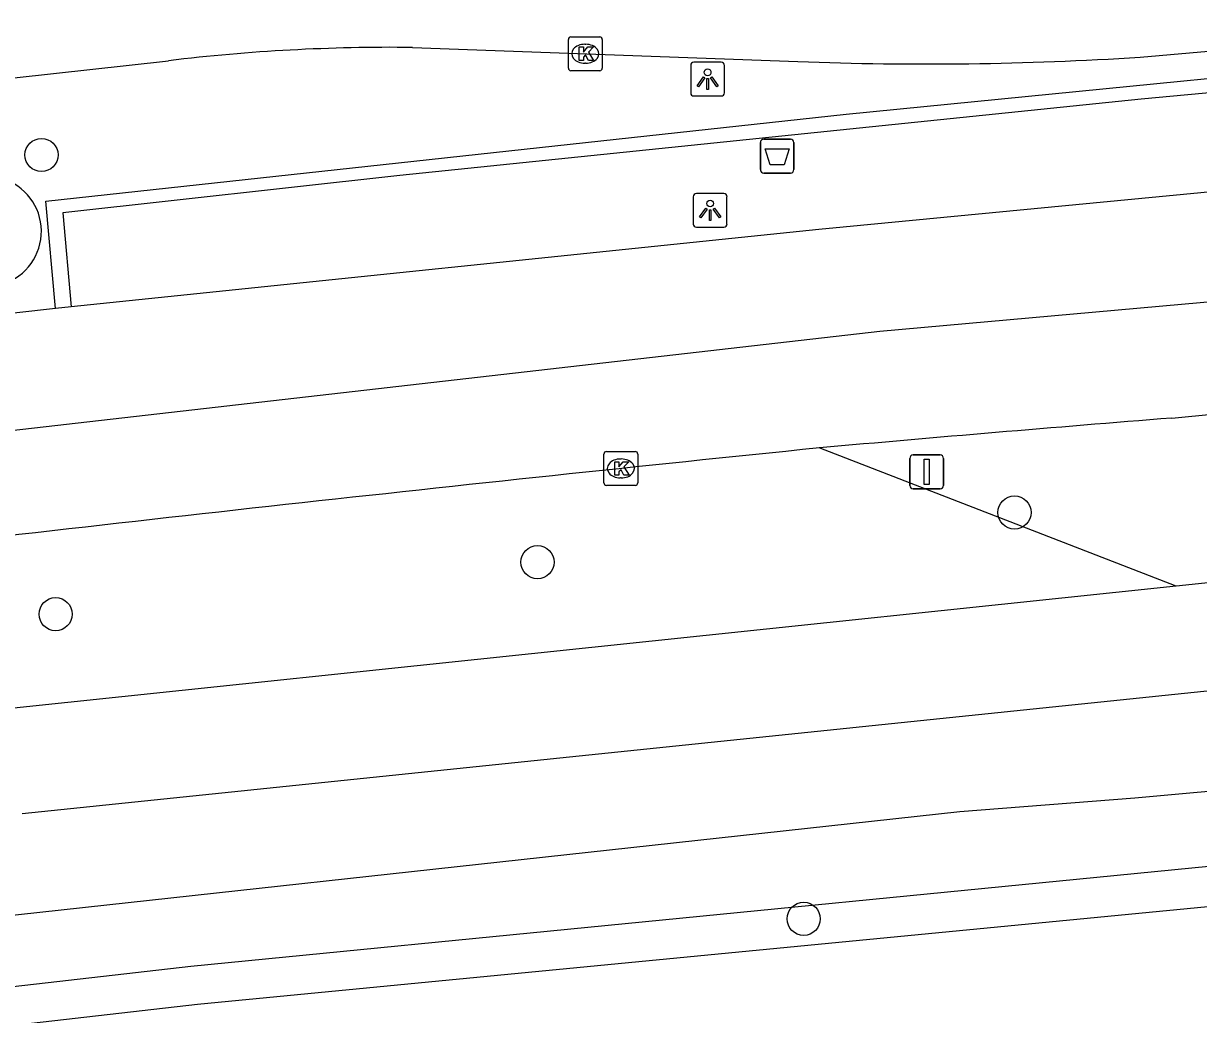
# Model space of a CAD drawing. Extents: x 162186 to 163152, y 385513 to 386513.
# Drawn here: x 163085.94 to 163120.63, y 386481.59 to 386510.86 of the extents above; entities that cross this region are included whole.
import ezdxf

# ---------------------------------------------------------------- set-up
doc = ezdxf.new("R2010")
doc.units = 0
for name, color, linetype in [('IMGEO_Afvalbak', 7, 'Continuous'), ('IMGEO_Berm_groen', 7, 'Continuous'), ('IMGEO_Boom', 7, 'Continuous'), ('IMGEO_Fietspad_gesloten', 7, 'Continuous'), ('IMGEO_Groenvoorziening', 7, 'Continuous'), ('IMGEO_Haag', 7, 'Continuous'), ('IMGEO_Kolk', 7, 'Continuous'), ('IMGEO_Lichtpunt', 7, 'Continuous'), ('IMGEO_OVBaan_gesloten', 7, 'Continuous'), ('IMGEO_Rijbaan_regionaal_gesloten', 7, 'Continuous'), ('IMGEO_Verkeersbordpaal', 7, 'Continuous'), ('IMGEO_Verkeerseiland_open', 7, 'Continuous'), ('IMGEO_Voetpad_open', 7, 'Continuous')]:
    doc.layers.add(name, color=color, linetype=linetype)

msp = doc.modelspace()

# ---------------------------------------------------------------- linework, layer by layer
at = {"layer": 'IMGEO_Afvalbak'}
for p, q in [((163107.693, 386506.541), (163107.693, 386507.341)), ((163107.693, 386507.341), (163107.693, 386506.541)), ((163107.793, 386507.441), (163108.583, 386507.441)), ((163108.583, 386507.441), (163107.793, 386507.441)), ((163108.683, 386507.341), (163108.683, 386506.541)), ((163108.683, 386506.541), (163108.683, 386507.341)), ((163108.583, 386506.441), (163107.793, 386506.441)), ((163107.793, 386506.441), (163108.583, 386506.441))]:
    msp.add_line(p, q, dxfattribs=at)
msp.add_lwpolyline([(163107.836, 386507.155), (163108.54, 386507.155), (163108.391, 386506.685), (163107.985, 386506.685), (163107.836, 386507.155)], dxfattribs=at)
for centre, start, end in [((163107.793, 386507.341), 90, 180), ((163107.793, 386507.341), 90, 180), ((163108.583, 386507.341), 0, 90), ((163108.583, 386507.341), 360, 90), ((163107.793, 386506.541), 180, 270), ((163107.793, 386506.541), 180, 270), ((163108.583, 386506.541), 270, 0), ((163108.583, 386506.541), 270, 0)]:
    msp.add_arc(centre, 0.1, start, end, dxfattribs=at)
at = {"layer": 'IMGEO_Berm_groen'}
msp.add_lwpolyline([(163119.969, 386494.242), (163109.433, 386498.322)], dxfattribs=at)
at = {"layer": 'IMGEO_Boom'}
for centre in [(163086.468, 386506.974), (163115.195, 386496.414), (163101.112, 386494.949), (163086.884, 386493.41), (163108.972, 386484.412)]:
    msp.add_circle(centre, 0.489, dxfattribs=at)
at = {"layer": 'IMGEO_Fietspad_gesloten'}
for points in [[(163129.145, 386494.994), (163122.406, 386494.476), (163122.04, 386494.46), (163119.969, 386494.242)], [(163119.969, 386494.242), (163085.465, 386490.616)], [(163085.893, 386487.523), (163121.647, 386491.23), (163129.62, 386491.92)]]:
    msp.add_lwpolyline(points, dxfattribs=at)
at = {"layer": 'IMGEO_Groenvoorziening'}
msp.add_lwpolyline([(163146.377, 386449.712), (163146.735, 386451.276), (163146.956, 386453.171), (163146.943, 386455.114), (163146.768, 386456.622), (163139.537, 386486.568), (163091.077, 386481.884), (163064.148, 386478.8), (163050.353, 386477.039), (163023.963, 386473.365), (163000.202, 386469.764), (162995.824, 386469.032)], dxfattribs=at)
at = {"layer": 'IMGEO_Haag'}
msp.add_lwpolyline([(163086.882, 386502.443), (163086.598, 386505.607), (163110.228, 386508.183), (163130.768, 386510.209)], dxfattribs=at)
at = {"layer": 'IMGEO_Kolk'}
for p, q in [((163102.023, 386509.538), (163102.023, 386510.39)), ((163102.098, 386510.464), (163102.95, 386510.464)), ((163102.511, 386510.244), (163102.536, 386510.244)), ((163103.024, 386510.39), (163103.024, 386509.538)), ((163102.534, 386509.684), (163102.509, 386509.684)), ((163102.95, 386509.464), (163102.098, 386509.464)), ((163103.072, 386497.289), (163103.072, 386498.141)), ((163103.147, 386498.215), (163103.999, 386498.215)), ((163104.073, 386498.141), (163104.073, 386497.289)), ((163103.56, 386497.995), (163103.585, 386497.995)), ((163103.583, 386497.435), (163103.558, 386497.435)), ((163103.999, 386497.215), (163103.147, 386497.215))]:
    msp.add_line(p, q, dxfattribs=at)
for points in [[(163102.023, 386509.538), (163102.023, 386510.39)], [(163102.098, 386510.464), (163102.95, 386510.464)], [(163103.024, 386510.39), (163103.024, 386509.538)], [(163102.344, 386510.164), (163102.467, 386510.164), (163102.467, 386510.013), (163102.597, 386510.164), (163102.761, 386510.164), (163102.615, 386510.013), (163102.768, 386509.764), (163102.616, 386509.764), (163102.531, 386509.928), (163102.467, 386509.861), (163102.467, 386509.764), (163102.344, 386509.764), (163102.344, 386510.164)], [(163102.95, 386509.464), (163102.098, 386509.464)], [(163103.072, 386497.289), (163103.072, 386498.141)], [(163103.147, 386498.215), (163103.999, 386498.215)], [(163104.073, 386498.141), (163104.073, 386497.289)], [(163103.393, 386497.915), (163103.516, 386497.915), (163103.516, 386497.764), (163103.646, 386497.915), (163103.81, 386497.915), (163103.664, 386497.764), (163103.817, 386497.515), (163103.665, 386497.515), (163103.58, 386497.679), (163103.516, 386497.612), (163103.516, 386497.515), (163103.393, 386497.515), (163103.393, 386497.915)], [(163103.999, 386497.215), (163103.147, 386497.215)]]:
    msp.add_lwpolyline(points, dxfattribs=at)
for centre, start, end in [((163102.1, 386510.388), 91.552, 178.448), ((163102.1, 386510.388), 91.552, 178.448), ((163102.948, 386510.388), 1.552, 88.448), ((163102.948, 386510.388), 1.552, 88.448), ((163102.1, 386509.54), 181.552, 268.448), ((163102.1, 386509.54), 181.552, 268.448), ((163102.948, 386509.54), 271.552, 358.448), ((163102.948, 386509.54), 271.552, 358.448), ((163103.149, 386498.139), 91.552, 178.448), ((163103.149, 386498.139), 91.552, 178.448), ((163103.997, 386498.139), 1.552, 88.448), ((163103.997, 386498.139), 1.552, 88.448), ((163103.149, 386497.291), 181.552, 268.448), ((163103.149, 386497.291), 181.552, 268.448), ((163103.997, 386497.291), 271.552, 358.448), ((163103.997, 386497.291), 271.552, 358.448)]:
    msp.add_arc(centre, 0.0765, start, end, dxfattribs=at)
for centre, major_axis, ratio, start_param, end_param in [((163102.51, 386509.964), (-0.387, 0.002), 0.722429, 4.712389, 7.853982), ((163102.535, 386509.964), (-0.39, 0.002), 0.717154, 1.570796, 4.712389), ((163103.559, 386497.715), (-0.387, 0.002), 0.722429, 4.712389, 7.853982), ((163103.584, 386497.715), (-0.39, 0.002), 0.717154, 1.570796, 4.712389)]:
    msp.add_ellipse(centre, major_axis=major_axis, ratio=ratio, start_param=start_param, end_param=end_param, dxfattribs=at)
at = {"layer": 'IMGEO_Lichtpunt'}
for p, q in [((163105.636, 386509.618), (163105.636, 386508.811)), ((163105.636, 386509.618), (163105.636, 386508.811)), ((163106.538, 386509.713), (163105.73, 386509.713)), ((163106.538, 386509.713), (163105.73, 386509.713)), ((163106.632, 386508.811), (163106.632, 386509.618)), ((163106.632, 386508.811), (163106.632, 386509.618)), ((163105.73, 386508.717), (163106.538, 386508.717)), ((163105.73, 386508.717), (163106.538, 386508.717)), ((163105.711, 386505.742), (163105.711, 386504.935)), ((163105.711, 386505.742), (163105.711, 386504.935)), ((163106.613, 386505.837), (163105.805, 386505.837)), ((163106.613, 386505.837), (163105.805, 386505.837)), ((163106.707, 386504.935), (163106.707, 386505.742)), ((163106.707, 386504.935), (163106.707, 386505.742)), ((163105.805, 386504.841), (163106.613, 386504.841)), ((163105.805, 386504.841), (163106.613, 386504.841))]:
    msp.add_line(p, q, dxfattribs=at)
for points in [[(163106.01, 386509.282), (163106.049, 386509.254), (163105.861, 386508.992), (163105.823, 386509.019), (163106.01, 386509.282)], [(163106.112, 386509.234), (163106.159, 386509.234), (163106.159, 386508.912), (163106.112, 386508.912), (163106.112, 386509.234)], [(163106.222, 386509.254), (163106.26, 386509.281), (163106.447, 386509.019), (163106.408, 386508.991), (163106.222, 386509.254)], [(163106.085, 386505.406), (163106.124, 386505.378), (163105.936, 386505.116), (163105.898, 386505.143), (163106.085, 386505.406)], [(163106.297, 386505.378), (163106.335, 386505.405), (163106.522, 386505.143), (163106.483, 386505.115), (163106.297, 386505.378)], [(163106.187, 386505.358), (163106.234, 386505.358), (163106.234, 386505.036), (163106.187, 386505.036), (163106.187, 386505.358)]]:
    msp.add_lwpolyline(points, dxfattribs=at)
for centre in [(163106.135, 386509.416), (163106.21, 386505.54)]:
    msp.add_circle(centre, 0.0994, dxfattribs=at)
for centre, start, end in [((163105.73, 386509.618), 90, 180), ((163105.73, 386509.618), 90, 180), ((163106.538, 386509.618), 0, 90), ((163106.538, 386509.618), 0, 90), ((163105.73, 386508.811), 180, 270), ((163105.73, 386508.811), 180, 270), ((163106.538, 386508.811), 270, 0), ((163106.538, 386508.811), 270, 360), ((163105.805, 386505.742), 90, 180), ((163105.805, 386505.742), 90, 180), ((163106.613, 386505.742), 0, 90), ((163106.613, 386505.742), 0, 90), ((163105.805, 386504.935), 180, 270), ((163105.805, 386504.935), 180, 270), ((163106.613, 386504.935), 270, 0), ((163106.613, 386504.935), 270, 360)]:
    msp.add_arc(centre, 0.0946, start, end, dxfattribs=at)
at = {"layer": 'IMGEO_OVBaan_gesloten'}
for points in [[(163131.467, 386506.893), (163109.419, 386504.774), (163087.342, 386502.493)], [(163151.449, 386504.907), (163149.432, 386504.816), (163137.278, 386504.089), (163111.223, 386501.762), (163067.911, 386496.806), (163044.181, 386493.807), (163028.432, 386491.599), (163011.61, 386489.136), (163000.765, 386487.548), (162970.266, 386482.514)], [(163086.882, 386502.443), (163067.823, 386500.303), (163054.052, 386498.606), (163032.158, 386495.646)], [(163087.342, 386502.493), (163086.882, 386502.443)], [(163119.845, 386499.205), (163128.765, 386500.083)]]:
    msp.add_lwpolyline(points, dxfattribs=at)
for centre, radius, start, end in [((163206.614, 385414.233), 1088.436, 94.572396, 95.122458), ((163309.106, 384544.889), 1963.611, 95.836289, 96.761042)]:
    msp.add_arc(centre, radius, start, end, dxfattribs=at)
at = {"layer": 'IMGEO_Rijbaan_regionaal_gesloten'}
for points in [[(163118.903, 386509.865), (163130.226, 386510.858)], [(163097.417, 386510.15), (163108.797, 386509.735)], [(163034.582, 386502.963), (163054.145, 386505.554), (163070.815, 386507.617), (163090.222, 386509.759)]]:
    msp.add_lwpolyline(points, dxfattribs=at)
for centre, radius, start, end in [((163096.809, 386454.944), 55.21, 89.369, 96.8522), ((163112.588, 386607.935), 98.273, 267.78942, 273.68457)]:
    msp.add_arc(centre, radius, start, end, dxfattribs=at)
at = {"layer": 'IMGEO_Verkeersbordpaal'}
for p, q in [((163112.207, 386498.114), (163112.997, 386498.114)), ((163112.997, 386498.114), (163112.207, 386498.114)), ((163112.107, 386497.214), (163112.107, 386498.014)), ((163112.107, 386498.014), (163112.107, 386497.214)), ((163113.097, 386498.014), (163113.097, 386497.214)), ((163113.097, 386497.214), (163113.097, 386498.014)), ((163112.997, 386497.114), (163112.207, 386497.114)), ((163112.207, 386497.114), (163112.997, 386497.114))]:
    msp.add_line(p, q, dxfattribs=at)
msp.add_lwpolyline([(163112.527, 386497.989), (163112.677, 386497.989), (163112.677, 386497.239), (163112.527, 386497.239), (163112.527, 386497.989)], dxfattribs=at)
for centre, start, end in [((163112.207, 386498.014), 90, 180), ((163112.207, 386498.014), 90, 180), ((163112.997, 386498.014), 0, 90), ((163112.997, 386498.014), 360, 90), ((163112.207, 386497.214), 180, 270), ((163112.207, 386497.214), 180, 270), ((163112.997, 386497.214), 270, 0), ((163112.997, 386497.214), 270, 0)]:
    msp.add_arc(centre, 0.1, start, end, dxfattribs=at)
at = {"layer": 'IMGEO_Verkeerseiland_open'}
msp.add_arc((163084.836, 386504.718), 1.628, 283.5434, 68.8922, dxfattribs=at)
at = {"layer": 'IMGEO_Voetpad_open'}
for points in [[(163130.768, 386510.209), (163130.801, 386509.729), (163118.935, 386508.623), (163097.049, 386506.368), (163087.093, 386505.265), (163087.342, 386502.493)], [(162971.096, 386468.249), (162985.135, 386470.628), (163000, 386473.005), (163018.134, 386475.807), (163054.211, 386480.835), (163075.43, 386483.406), (163113.578, 386487.587), (163118.753, 386487.983), (163130.042, 386489.015), (163129.62, 386491.92)], [(163140.457, 386487.982), (163129.35, 386486.788), (163090.875, 386483.003), (163063.946, 386479.919), (163050.151, 386478.158), (163023.761, 386474.484), (163000, 386470.883), (162992.151, 386469.571)]]:
    msp.add_lwpolyline(points, dxfattribs=at)

doc.saveas('drawing.dxf')
